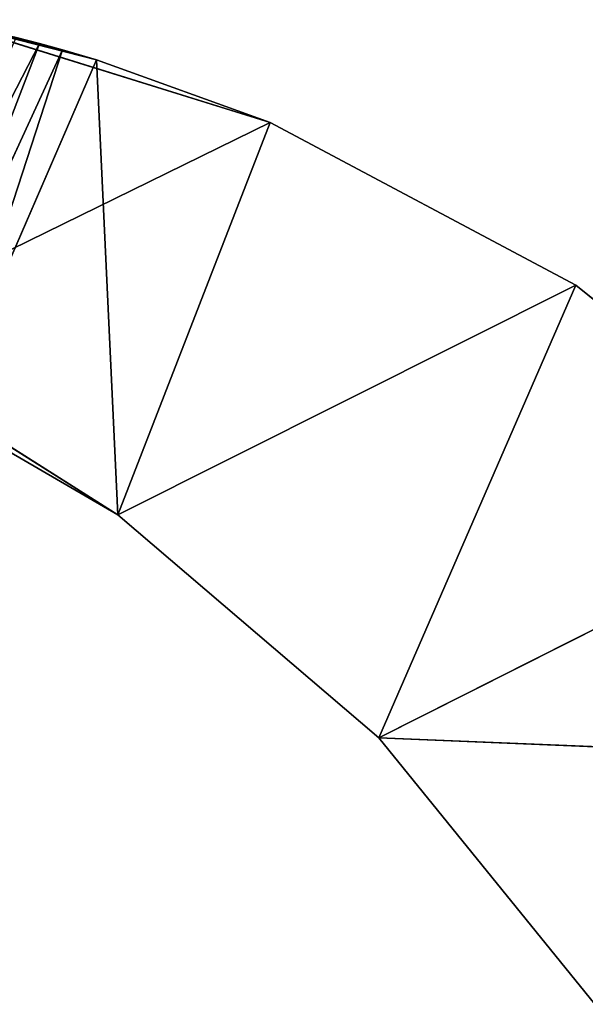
# Model space of a CAD drawing. Extents: x 0 to 110, y -110 to 0.
# Tile 1027 of 1056: x 91.67 to 95.34, y -75.91 to -69.51. Entities that reach past the tile are written whole.
import ezdxf

# ---------------------------------------------------------------- set-up
doc = ezdxf.new("R2010")
doc.units = 0
doc.header["$LTSCALE"] = 25.4
doc.layers.get('0').update_dxf_attribs({"color": 13, "linetype": 'CONTINUOUS'})

# ---------------------------------------------------------------- blocks, each defined once
blk = doc.blocks.new('REFLECTOR-LED-GU10-ES111-D')
at = {"color": 18}
for p, q in [((90.3852, 56, 71.6076), (93.2994, 56, 70.1785)), ((90.3852, 56, 71.6076), (93.2994, 56, 70.1785)), ((90.3852, 56, 71.6076), (92.3112, 56, 72.7258)), ((90.3852, 56, 71.6076), (92.3112, 56, 72.7258)), ((93.2994, 56, 70.1785), (91.1533, 56, 69.5115)), ((92.1721, 54, 69.7729), (91.1533, 56, 69.5115)), ((91.1533, 56, 69.5115), (93.2994, 54, 70.1785)), ((92.1721, 54, 69.7729), (91.1533, 56, 69.5115)), ((91.9522, 53.9736, 69.7083), (91.1533, 56, 69.5115)), ((91.9522, 53.9736, 69.7083), (91.1533, 56, 69.5115)), ((91.8023, 53.9239, 69.6669), (91.1533, 56, 69.5115)), ((91.8023, 53.9239, 69.6669), (91.1533, 56, 69.5115)), ((93.2994, 56, 70.1785), (91.1533, 56, 69.5115)), ((91.1533, 56, 69.5115), (93.2994, 54, 70.1785)), ((92.3112, 56, 72.7258), (91.1972, 54, 72.0223)), ((92.3112, 56, 72.7258), (91.1972, 54, 72.0223)), ((92.3112, 56, 72.7258), (93.2994, 56, 70.1785)), ((92.3112, 56, 72.7258), (93.2994, 56, 70.1785)), ((92.3112, 56, 72.7258), (95.2823, 56, 71.2362)), ((92.3112, 56, 72.7258), (95.2823, 56, 71.2362)), ((92.3112, 56, 72.7258), (94.003, 56, 74.1743)), ((94.003, 56, 74.1743), (92.3112, 54, 72.7258)), ((94.003, 56, 74.1743), (92.3112, 54, 72.7258)), ((92.3112, 56, 72.7258), (94.003, 56, 74.1743)), ((92.3112, 56, 72.7258), (92.3112, 54, 72.7258)), ((92.3112, 56, 72.7258), (92.3112, 54, 72.7258)), ((95.2823, 56, 71.2362), (93.2994, 56, 70.1785)), ((93.2994, 56, 70.1785), (93.2994, 54, 70.1785)), ((93.2994, 56, 70.1785), (93.2994, 54, 70.1785)), ((95.2823, 56, 71.2362), (93.2994, 56, 70.1785)), ((95.2823, 56, 71.2362), (93.2994, 54, 70.1785)), ((95.2823, 56, 71.2362), (93.2994, 54, 70.1785)), ((98.4852, 56, 74.3611), (94.003, 56, 74.1743)), ((94.003, 56, 74.1743), (95.4046, 56, 75.9052)), ((94.003, 56, 74.1743), (95.2823, 56, 71.2362)), ((94.003, 56, 74.1743), (95.2823, 56, 71.2362)), ((94.003, 56, 74.1743), (97.0316, 56, 72.6471)), ((94.003, 56, 74.1743), (97.0316, 56, 72.6471)), ((98.4852, 56, 74.3611), (94.003, 56, 74.1743)), ((95.4046, 56, 75.9052), (94.003, 54, 74.1743)), ((95.4046, 56, 75.9052), (94.003, 54, 74.1743)), ((94.003, 56, 74.1743), (95.4046, 56, 75.9052)), ((94.003, 56, 74.1743), (94.003, 54, 74.1743)), ((94.003, 56, 74.1743), (94.003, 54, 74.1743)), ((97.0316, 56, 72.6471), (95.2823, 56, 71.2362)), ((95.2823, 56, 71.2362), (95.2823, 54, 71.2362)), ((95.2823, 56, 71.2362), (95.2823, 54, 71.2362)), ((97.0316, 56, 72.6471), (95.2823, 56, 71.2362)), ((97.0316, 56, 72.6471), (95.2823, 54, 71.2362)), ((97.0316, 56, 72.6471), (95.2823, 54, 71.2362)), ((90.9487, 53.9593, 71.8872), (91.9522, 53.9736, 69.7083)), ((90.9487, 53.9593, 71.8872), (91.9522, 53.9736, 69.7083)), ((92.3112, 54, 72.7258), (91.1972, 54, 72.0223)), ((91.1972, 54, 72.0223), (92.1721, 54, 69.7729)), ((91.1972, 54, 72.0223), (92.1721, 54, 69.7729)), ((91.1972, 54, 72.0223), (91.9522, 53.9736, 69.7083)), ((91.1972, 54, 72.0223), (91.9522, 53.9736, 69.7083)), ((92.3112, 54, 72.7258), (91.1972, 54, 72.0223)), ((91.8023, 53.9239, 69.6669), (91.9522, 53.9736, 69.7083)), ((91.8023, 53.9239, 69.6669), (91.9522, 53.9736, 69.7083)), ((91.9522, 53.9736, 69.7083), (92.1721, 54, 69.7729)), ((91.9522, 53.9736, 69.7083), (92.1721, 54, 69.7729)), ((92.1721, 54, 69.7729), (92.3112, 54, 72.7258)), ((92.1721, 54, 69.7729), (93.2994, 54, 70.1785)), ((92.1721, 54, 69.7729), (92.3112, 54, 72.7258)), ((92.1721, 54, 69.7729), (93.2994, 54, 70.1785)), ((93.2994, 54, 70.1785), (92.3112, 54, 72.7258)), ((93.2994, 54, 70.1785), (92.3112, 54, 72.7258)), ((95.2823, 54, 71.2362), (92.3112, 54, 72.7258)), ((95.2823, 54, 71.2362), (92.3112, 54, 72.7258)), ((94.003, 54, 74.1743), (92.3112, 54, 72.7258)), ((94.003, 54, 74.1743), (92.3112, 54, 72.7258)), ((93.2994, 54, 70.1785), (95.2823, 54, 71.2362)), ((93.2994, 54, 70.1785), (95.2823, 54, 71.2362)), ((95.2823, 54, 71.2362), (94.003, 54, 74.1743)), ((95.2823, 54, 71.2362), (94.003, 54, 74.1743)), ((97.0316, 54, 72.6471), (94.003, 54, 74.1743)), ((97.0316, 54, 72.6471), (94.003, 54, 74.1743)), ((95.4046, 54, 75.9052), (94.003, 54, 74.1743)), ((95.4046, 54, 75.9052), (94.003, 54, 74.1743)), ((95.2823, 54, 71.2362), (97.0316, 54, 72.6471)), ((95.2823, 54, 71.2362), (97.0316, 54, 72.6471)), ((90.7178, 53.8404, 71.7683), (91.8023, 53.9239, 69.6669)), ((90.7178, 53.8404, 71.7683), (91.8023, 53.9239, 69.6669)), ((90.9487, 53.9593, 71.8872), (91.8023, 53.9239, 69.6669)), ((90.9487, 53.9593, 71.8872), (91.8023, 53.9239, 69.6669)), ((91.6503, 53.8425, 69.6271), (91.8023, 53.9239, 69.6669)), ((91.6503, 53.8425, 69.6271), (91.8023, 53.9239, 69.6669))]:
    blk.add_line(p, q, dxfattribs=at)
mesh = blk.add_polyface(dxfattribs=at)
corners = [(90.3852, 56, 71.6076), (93.2994, 56, 70.1785), (91.1533, 56, 69.5115)]
mesh.append_faces([[corners[k] for k in face] for face in [(0, 1, 2)]], dxfattribs={"color": 18})
mesh = blk.add_polyface(dxfattribs=at)
corners = [(92.3112, 56, 72.7258), (93.2994, 56, 70.1785), (90.3852, 56, 71.6076)]
mesh.append_faces([[corners[k] for k in face] for face in [(0, 1, 2)]], dxfattribs={"color": 18})
mesh = blk.add_polyface(dxfattribs=at)
corners = [(92.3112, 56, 72.7258), (90.3852, 56, 71.6076), (91.1972, 54, 72.0223)]
mesh.append_faces([[corners[k] for k in face] for face in [(0, 1, 2)]], dxfattribs={"color": 18})
mesh = blk.add_polyface(dxfattribs=at)
corners = [(93.2994, 54, 70.1785), (92.1721, 54, 69.7729), (91.1533, 56, 69.5115)]
mesh.append_faces([[corners[k] for k in face] for face in [(0, 1, 2)]], dxfattribs={"color": 18})
mesh = blk.add_polyface(dxfattribs=at)
corners = [(92.1721, 54, 69.7729), (91.9522, 53.9736, 69.7083), (91.1533, 56, 69.5115)]
mesh.append_faces([[corners[k] for k in face] for face in [(0, 1, 2)]], dxfattribs={"color": 18})
mesh = blk.add_polyface(dxfattribs=at)
corners = [(91.9522, 53.9736, 69.7083), (91.8023, 53.9239, 69.6669), (91.1533, 56, 69.5115)]
mesh.append_faces([[corners[k] for k in face] for face in [(0, 1, 2)]], dxfattribs={"color": 18})
mesh = blk.add_polyface(dxfattribs=at)
corners = [(91.8023, 53.9239, 69.6669), (91.6503, 53.8425, 69.6271), (91.1533, 56, 69.5115)]
mesh.append_faces([[corners[k] for k in face] for face in [(0, 1, 2)]], dxfattribs={"color": 18})
mesh = blk.add_polyface(dxfattribs=at)
corners = [(93.2994, 54, 70.1785), (91.1533, 56, 69.5115), (93.2994, 56, 70.1785)]
mesh.append_faces([[corners[k] for k in face] for face in [(0, 1, 2)]], dxfattribs={"color": 18})
mesh = blk.add_polyface(dxfattribs=at)
corners = [(92.3112, 56, 72.7258), (91.1972, 54, 72.0223), (92.3112, 54, 72.7258)]
mesh.append_faces([[corners[k] for k in face] for face in [(0, 1, 2)]], dxfattribs={"color": 18})
mesh = blk.add_polyface(dxfattribs=at)
corners = [(92.3112, 56, 72.7258), (95.2823, 56, 71.2362), (93.2994, 56, 70.1785)]
mesh.append_faces([[corners[k] for k in face] for face in [(0, 1, 2)]], dxfattribs={"color": 18})
mesh = blk.add_polyface(dxfattribs=at)
corners = [(94.003, 56, 74.1743), (95.2823, 56, 71.2362), (92.3112, 56, 72.7258)]
mesh.append_faces([[corners[k] for k in face] for face in [(0, 1, 2)]], dxfattribs={"color": 18})
mesh = blk.add_polyface(dxfattribs=at)
corners = [(94.003, 56, 74.1743), (92.3112, 54, 72.7258), (94.003, 54, 74.1743)]
mesh.append_faces([[corners[k] for k in face] for face in [(0, 1, 2)]], dxfattribs={"color": 18})
mesh = blk.add_polyface(dxfattribs=at)
corners = [(94.003, 56, 74.1743), (92.3112, 56, 72.7258), (92.3112, 54, 72.7258)]
mesh.append_faces([[corners[k] for k in face] for face in [(0, 1, 2)]], dxfattribs={"color": 18})
mesh = blk.add_polyface(dxfattribs=at)
corners = [(95.2823, 56, 71.2362), (93.2994, 54, 70.1785), (93.2994, 56, 70.1785)]
mesh.append_faces([[corners[k] for k in face] for face in [(0, 1, 2)]], dxfattribs={"color": 18})
mesh = blk.add_polyface(dxfattribs=at)
corners = [(95.2823, 54, 71.2362), (93.2994, 54, 70.1785), (95.2823, 56, 71.2362)]
mesh.append_faces([[corners[k] for k in face] for face in [(0, 1, 2)]], dxfattribs={"color": 18})
mesh = blk.add_polyface(dxfattribs=at)
corners = [(95.4046, 56, 75.9052), (98.4852, 56, 74.3611), (94.003, 56, 74.1743)]
mesh.append_faces([[corners[k] for k in face] for face in [(0, 1, 2)]], dxfattribs={"color": 18})
mesh = blk.add_polyface(dxfattribs=at)
corners = [(94.003, 56, 74.1743), (97.0316, 56, 72.6471), (95.2823, 56, 71.2362)]
mesh.append_faces([[corners[k] for k in face] for face in [(0, 1, 2)]], dxfattribs={"color": 18})
mesh = blk.add_polyface(dxfattribs=at)
corners = [(98.4852, 56, 74.3611), (97.0316, 56, 72.6471), (94.003, 56, 74.1743)]
mesh.append_faces([[corners[k] for k in face] for face in [(0, 1, 2)]], dxfattribs={"color": 18})
mesh = blk.add_polyface(dxfattribs=at)
corners = [(95.4046, 56, 75.9052), (94.003, 54, 74.1743), (95.4046, 54, 75.9052)]
mesh.append_faces([[corners[k] for k in face] for face in [(0, 1, 2)]], dxfattribs={"color": 18})
mesh = blk.add_polyface(dxfattribs=at)
corners = [(94.003, 56, 74.1743), (94.003, 54, 74.1743), (95.4046, 56, 75.9052)]
mesh.append_faces([[corners[k] for k in face] for face in [(0, 1, 2)]], dxfattribs={"color": 18})
mesh = blk.add_polyface(dxfattribs=at)
corners = [(97.0316, 56, 72.6471), (95.2823, 54, 71.2362), (95.2823, 56, 71.2362)]
mesh.append_faces([[corners[k] for k in face] for face in [(0, 1, 2)]], dxfattribs={"color": 18})
mesh = blk.add_polyface(dxfattribs=at)
corners = [(97.0316, 54, 72.6471), (95.2823, 54, 71.2362), (97.0316, 56, 72.6471)]
mesh.append_faces([[corners[k] for k in face] for face in [(0, 1, 2)]], dxfattribs={"color": 18})
mesh = blk.add_polyface(dxfattribs=at)
corners = [(91.1972, 54, 72.0223), (90.9487, 53.9593, 71.8872), (91.9522, 53.9736, 69.7083)]
mesh.append_faces([[corners[k] for k in face] for face in [(0, 1, 2)]], dxfattribs={"color": 18})
mesh = blk.add_polyface(dxfattribs=at)
corners = [(90.9487, 53.9593, 71.8872), (91.8023, 53.9239, 69.6669), (91.9522, 53.9736, 69.7083)]
mesh.append_faces([[corners[k] for k in face] for face in [(0, 1, 2)]], dxfattribs={"color": 18})
mesh = blk.add_polyface(dxfattribs=at)
corners = [(92.3112, 54, 72.7258), (91.1972, 54, 72.0223), (92.1721, 54, 69.7729)]
mesh.append_faces([[corners[k] for k in face] for face in [(0, 1, 2)]], dxfattribs={"color": 18})
mesh = blk.add_polyface(dxfattribs=at)
corners = [(91.1972, 54, 72.0223), (91.9522, 53.9736, 69.7083), (92.1721, 54, 69.7729)]
mesh.append_faces([[corners[k] for k in face] for face in [(0, 1, 2)]], dxfattribs={"color": 18})
mesh = blk.add_polyface(dxfattribs=at)
corners = [(92.3112, 54, 72.7258), (92.1721, 54, 69.7729), (93.2994, 54, 70.1785)]
mesh.append_faces([[corners[k] for k in face] for face in [(0, 1, 2)]], dxfattribs={"color": 18})
mesh = blk.add_polyface(dxfattribs=at)
corners = [(92.3112, 54, 72.7258), (93.2994, 54, 70.1785), (95.2823, 54, 71.2362)]
mesh.append_faces([[corners[k] for k in face] for face in [(0, 1, 2)]], dxfattribs={"color": 18})
mesh = blk.add_polyface(dxfattribs=at)
corners = [(94.003, 54, 74.1743), (92.3112, 54, 72.7258), (95.2823, 54, 71.2362)]
mesh.append_faces([[corners[k] for k in face] for face in [(0, 1, 2)]], dxfattribs={"color": 18})
mesh = blk.add_polyface(dxfattribs=at)
corners = [(94.003, 54, 74.1743), (95.2823, 54, 71.2362), (97.0316, 54, 72.6471)]
mesh.append_faces([[corners[k] for k in face] for face in [(0, 1, 2)]], dxfattribs={"color": 18})
mesh = blk.add_polyface(dxfattribs=at)
corners = [(95.4046, 54, 75.9052), (94.003, 54, 74.1743), (97.0316, 54, 72.6471)]
mesh.append_faces([[corners[k] for k in face] for face in [(0, 1, 2)]], dxfattribs={"color": 18})
mesh = blk.add_polyface(dxfattribs=at)
corners = [(90.9487, 53.9593, 71.8872), (90.7178, 53.8404, 71.7683), (91.8023, 53.9239, 69.6669)]
mesh.append_faces([[corners[k] for k in face] for face in [(0, 1, 2)]], dxfattribs={"color": 18})
mesh = blk.add_polyface(dxfattribs=at)
corners = [(90.7178, 53.8404, 71.7683), (91.6503, 53.8425, 69.6271), (91.8023, 53.9239, 69.6669)]
mesh.append_faces([[corners[k] for k in face] for face in [(0, 1, 2)]], dxfattribs={"color": 18})

msp = doc.modelspace()

# ---------------------------------------------------------------- block references
at = {"color": 0, "extrusion": (0, -1, -3.82857e-16)}
msp.add_blockref('REFLECTOR-LED-GU10-ES111-D', (0, 0), dxfattribs=at)

doc.saveas('drawing.dxf')
